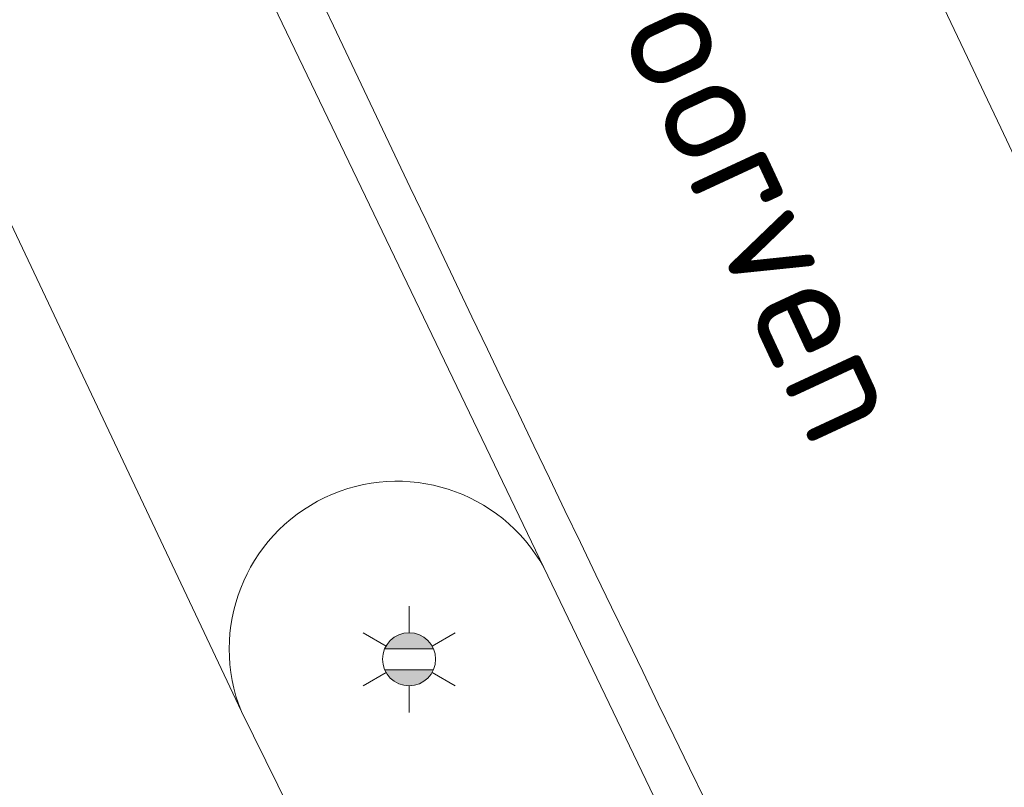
# Model space of a CAD drawing. Header units: metres. Extents: x 163628 to 167676, y 402708 to 405373.
# Tile 641 of 656: x 166389.47 to 166395.34, y 404387.25 to 404391.82. Entities that reach past the tile are written whole.
import ezdxf
from ezdxf.enums import TextEntityAlignment as Align

# ---------------------------------------------------------------- set-up
doc = ezdxf.new("R2010")
doc.units = ezdxf.units.M
doc.layers.get('0').update_dxf_attribs({"lineweight": 25})
for name, color, linetype, lineweight in [('X-CA190022.004-UO-BGT_Ondergrond$0$GE_314_WGDRijbaanLokaleweg_Vlak_GEM', 253, 'Continuous', 9), ('X-CA190022.004-UO-BGT_Ondergrond$0$GE_317_WGDVoetpad_Vlak_GEM', 253, 'Continuous', 9), ('X-CA190022.004-UO-BGT_Ondergrond$0$GE_322_WGDInrit_Vlak_GEM', 253, 'Continuous', 9), ('X-CA190022.004-UO-BGT_Ondergrond$0$GE_477_BTDGroenvoorziening_Vlak_GEM', 253, 'Continuous', 9), ('X-CA190022.004-UO-BGT_Ondergrond$0$GE_491_VGOHaag_Inrichtend_Vlak_GEM', 253, 'Continuous', 9), ('X-CA190022.004-UO-BGT_Ondergrond$0$GE_861_PALLichtmast_Punt_GEM', 253, 'Continuous', 9), ('X-CA190022.004-UO-TXT_Tekst 1op200$0$X-XX-AL-T35', 7, 'Continuous', 35)]:
    doc.layers.add(name, color=color, linetype=linetype, lineweight=lineweight)
doc.styles.add('X-CA190022.004-UO-BGT_Ondergrond$0$NLCS-ISO', font='NLCS-ISO.ttf')
doc.styles.add('X-CA190022.004-UO-TXT_Tekst 1op200$0$NLCS-ISO-M200-T35', font='NLCS-ISO.ttf', dxfattribs={"height": 0.7})

# ---------------------------------------------------------------- blocks, each defined once
blk = doc.blocks.new('X-CA190022.004-UO-BGT_Ondergrond$0$N-SIE-WEG_LICHTMAST-SO')
h = blk.add_hatch(color=256)
h.paths.add_polyline_path([(1.163, 0.5, 0.658505), (-1.163, 0.5)])
h.paths.add_polyline_path([(-1.163, -0.5, 0.658505), (1.163, -0.5)])
at = {"flags": 128}
for points in [[(0, 1.266), (0, 2.531)], [(-2.192, 1.266), (-1.096, 0.633)], [(1.096, 0.633), (2.192, 1.266)], [(-1.163, 0.5), (1.163, 0.5)], [(-2.192, -1.266), (-1.096, -0.633)], [(-1.163, -0.5), (1.163, -0.5)], [(2.192, -1.266), (1.096, -0.633)], [(0, -1.266), (0, -2.531)]]:
    blk.add_lwpolyline(points, dxfattribs=at)
at = {"ltscale": 0.5}
blk.add_circle((0, 0), 1.266, dxfattribs=at)
at = {"style": 'X-CA190022.004-UO-BGT_Ondergrond$0$NLCS-ISO'}
blk.add_attdef('TYPE', text='', height=1.8, dxfattribs=at).set_placement((0, 2.531), align=Align.BOTTOM_CENTER)
blk = doc.blocks.new('X-CA190022.004-UO-BGT_Ondergrond$0$IMGEOLichtmastpaal')
at = {"xscale": 5, "yscale": 5, "zscale": 5}
blk.add_blockref('X-CA190022.004-UO-BGT_Ondergrond$0$N-SIE-WEG_LICHTMAST-SO', (0.04, 6.39), dxfattribs=at)

msp = doc.modelspace()

# ---------------------------------------------------------------- linework, layer by layer
at = {"layer": 'X-CA190022.004-UO-BGT_Ondergrond$0$GE_314_WGDRijbaanLokaleweg_Vlak_GEM', "flags": 128}
msp.add_lwpolyline([(166395.246, 404383.722), (166394.976, 404383.592), (166392.593, 404388.556), (166392.322, 404389.12), (166389.623, 404394.744), (166388.066, 404398.051), (166386.624, 404401.22), (166385.191, 404404.47), (166383.925, 404407.442), (166383.846, 404407.627), (166382.362, 404411.24), (166381.297, 404413.936), (166380.927, 404414.872), (166378.854, 404420.395), (166378.843, 404420.427), (166378.092, 404422.514), (166378.085, 404422.533), (166377.229, 404424.941), (166377.173, 404425.103), (166375.828, 404428.984)], dxfattribs=at)
at = {"layer": 'X-CA190022.004-UO-BGT_Ondergrond$0$GE_314_WGDRijbaanLokaleweg_Vlak_GEM', "extrusion": (0, 0, -1)}
for centre, radius, start, end in [((-166817.5161, 404591.6157), 467.3645, 333.807036, 337.450892), ((-166836.7257, 404602.5596), 492.7416, 333.632793, 336.807839)]:
    msp.add_arc(centre, radius, start, end, dxfattribs=at)
at = {"layer": 'X-CA190022.004-UO-BGT_Ondergrond$0$GE_314_WGDRijbaanLokaleweg_Vlak_GEM'}
for centre, radius, start, end in [((166817.5161, 404591.6157), 467.3645, 202.549108, 206.192964), ((166836.7257, 404602.5596), 492.7416, 203.192161, 206.367207)]:
    msp.add_arc(centre, radius, start, end, dxfattribs=at)
at = {"layer": 'X-CA190022.004-UO-BGT_Ondergrond$0$GE_317_WGDVoetpad_Vlak_GEM', "flags": 128}
msp.add_lwpolyline([(166376.292, 404421.83), (166376.295, 404421.823), (166377.063, 404419.755), (166379.568, 404413.257), (166382.228, 404406.718), (166384.885, 404400.518), (166387.853, 404393.918), (166390.791, 404387.698), (166393.251, 404382.706), (166394.976, 404383.592)], dxfattribs=at)
at = {"layer": 'X-CA190022.004-UO-BGT_Ondergrond$0$GE_322_WGDInrit_Vlak_GEM', "flags": 128}
for points in [[(166389.623, 404394.744), (166392.322, 404389.12), (166392.593, 404388.556)], [(166390.791, 404387.698), (166387.853, 404393.918)]]:
    msp.add_lwpolyline(points, dxfattribs=at)
at = {"layer": 'X-CA190022.004-UO-BGT_Ondergrond$0$GE_322_WGDInrit_Vlak_GEM'}
msp.add_arc((166391.7186, 404388.0712), 0.9998, 29.00733, 201.91443, dxfattribs=at)
at = {"layer": 'X-CA190022.004-UO-BGT_Ondergrond$0$GE_477_BTDGroenvoorziening_Vlak_GEM', "flags": 128}
msp.add_lwpolyline([(166392.593, 404388.556), (166394.976, 404383.592), (166393.251, 404382.706), (166390.791, 404387.698)], dxfattribs=at)
at = {"layer": 'X-CA190022.004-UO-BGT_Ondergrond$0$GE_477_BTDGroenvoorziening_Vlak_GEM', "extrusion": (0, 0, -1)}
msp.add_arc((-166391.7186, 404388.0712), 0.9998, 338.08557, 150.99267, dxfattribs=at)
at = {"layer": 'X-CA190022.004-UO-BGT_Ondergrond$0$GE_491_VGOHaag_Inrichtend_Vlak_GEM', "flags": 128}
msp.add_lwpolyline([(166392.593, 404388.556), (166394.976, 404383.592), (166393.251, 404382.706), (166390.791, 404387.698)], dxfattribs=at)
at = {"layer": 'X-CA190022.004-UO-BGT_Ondergrond$0$GE_491_VGOHaag_Inrichtend_Vlak_GEM', "extrusion": (0, 0, -1)}
msp.add_arc((-166391.7186, 404388.0712), 0.9998, 338.08557, 150.99267, dxfattribs=at)

# ---------------------------------------------------------------- block references
at = {"layer": 'X-CA190022.004-UO-BGT_Ondergrond$0$GE_861_PALLichtmast_Punt_GEM', "xscale": 0.025, "yscale": 0.025, "zscale": 0.025}
msp.add_blockref('X-CA190022.004-UO-BGT_Ondergrond$0$IMGEOLichtmastpaal', (166391.789, 404387.85), dxfattribs=at)

# ---------------------------------------------------------------- texts
at = {"layer": 'X-CA190022.004-UO-TXT_Tekst 1op200$0$X-XX-AL-T35', "insert": (166393.2294, 404392.9922), "char_height": 0.7, "attachment_point": 1, "rotation": 294.93282, "style": 'X-CA190022.004-UO-TXT_Tekst 1op200$0$NLCS-ISO-M200-T35'}
msp.add_mtext_dynamic_manual_height_columns('Spoorven', width=13.819282, gutter_width=8.75, heights=[0], dxfattribs=at)

doc.saveas('drawing.dxf')
